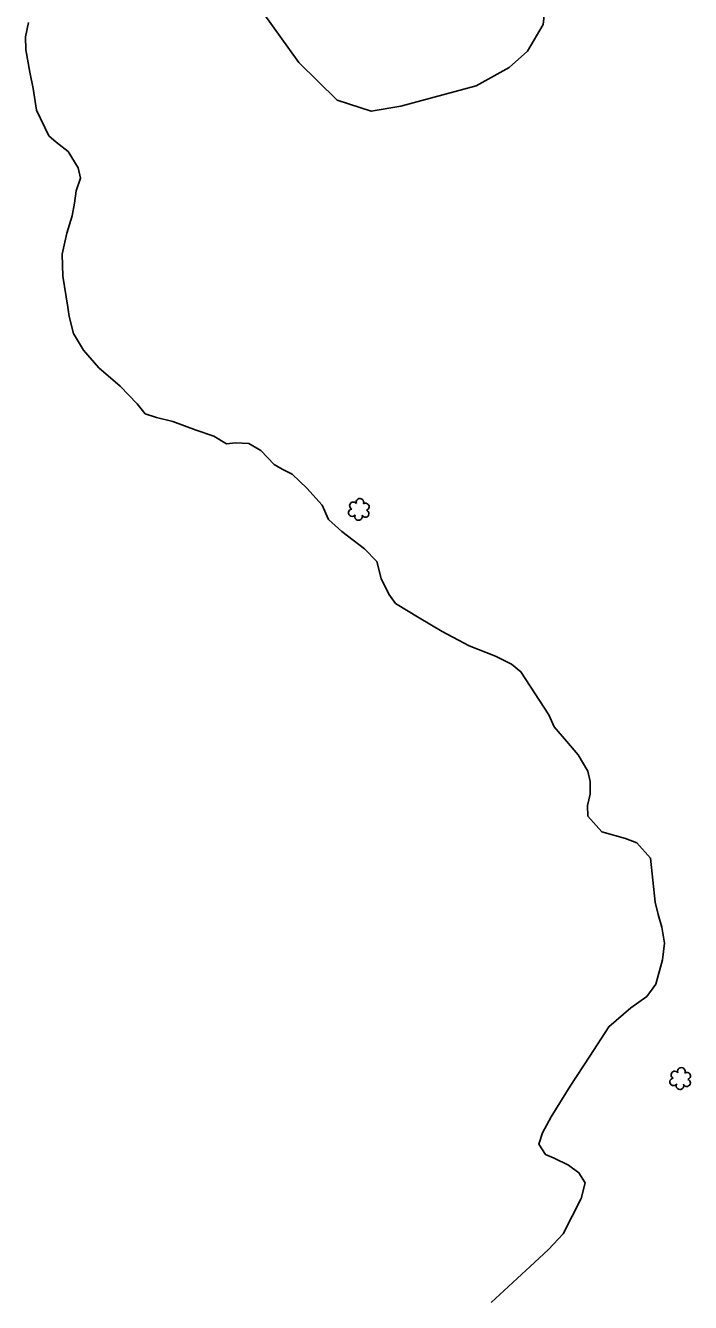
# Model space of a CAD drawing. Extents: x 3040896 to 3051146, y 687568 to 732976.
# Drawn here: x 3042184.4 to 3042357.6, y 728069.7 to 728402.1 of the extents above; entities that cross this region are included whole.
import ezdxf

# ---------------------------------------------------------------- set-up
doc = ezdxf.new("R2010")
doc.units = 0
for name, color, linetype in [('Exist Hydro Stream or Body of Water', 7, 'Continuous'), ('Exist Vegetation Hedge Row', 7, 'Continuous'), ('Exist Vegetation Shrub CELL', 7, 'Continuous')]:
    doc.layers.add(name, color=color, linetype=linetype)

msp = doc.modelspace()

# ---------------------------------------------------------------- linework, layer by layer
at = {"layer": 'Exist Hydro Stream or Body of Water'}
for points in [[(3042185.18, 728402.87), (3042184.4, 728399.17), (3042184.46, 728395.78), (3042185.54, 728389.94), (3042186.37, 728385.72), (3042187.26, 728380.11), (3042190.48, 728373.41), (3042192.42, 728371.78), (3042195.47, 728369.33), (3042198.08, 728365.08), (3042198.69, 728362.4), (3042197.6, 728359.09), (3042197.15, 728355.89), (3042196.56, 728352.55), (3042195.16, 728348.08), (3042193.91, 728342.62), (3042194.15, 728336.86), (3042195.39, 728328.84), (3042195.81, 728326.39)], [(3042185.18, 728402.87), (3042184.4, 728399.17), (3042184.46, 728395.78), (3042185.54, 728389.94), (3042186.37, 728385.72), (3042187.26, 728380.11), (3042190.48, 728373.41), (3042192.42, 728371.78), (3042195.47, 728369.33), (3042198.08, 728365.08), (3042198.69, 728362.4), (3042197.6, 728359.09), (3042197.15, 728355.89), (3042196.56, 728352.55), (3042195.16, 728348.08), (3042193.91, 728342.62), (3042194.15, 728336.86), (3042195.39, 728328.84), (3042195.81, 728326.39)], [(3042195.81, 728326.39), (3042196.89, 728321.95), (3042199.51, 728317.63), (3042203.49, 728313.04), (3042209.02, 728308.22), (3042213.52, 728303.69), (3042215.58, 728301.01), (3042218.52, 728300.12), (3042222.74, 728299.06), (3042228.82, 728296.82), (3042233.41, 728295.2), (3042236.7, 728293.26), (3042239.1, 728293.48), (3042242.52, 728293.3), (3042245.71, 728291.47), (3042249.14, 728287.82), (3042251.25, 728286.6), (3042253.87, 728285.31), (3042257.67, 728281.73), (3042261.67, 728277.27), (3042263.27, 728273.54), (3042266.73, 728270.45), (3042272.71, 728265.91), (3042275.88, 728262.59), (3042277.02, 728258.2), (3042279.02, 728254.15), (3042280.77, 728251.64), (3042286.91, 728247.99), (3042292.87, 728244.39), (3042299.89, 728240.69), (3042306.77, 728237.97), (3042310.98, 728235.86), (3042313.42, 728233.93), (3042320.72, 728222.66), (3042322.1, 728219.57), (3042325.27, 728215.81), (3042328.31, 728212.32), (3042330.81, 728208.04), (3042331.47, 728205.37), (3042331.46, 728202.07), (3042330.72, 728199.08), (3042330.79, 728196.33), (3042334.44, 728192.25), (3042340.68, 728190.54), (3042343.61, 728189.39), (3042347.17, 728185.41), (3042348.4, 728173.93), (3042349.17, 728170.73), (3042350.09, 728167.43), (3042350.76, 728163.31), (3042350.24, 728158.94), (3042348.51, 728152.63), (3042346.16, 728149.36), (3042342.05, 728146.47), (3042336.32, 728141.51), (3042331.33, 728133.82), (3042326.22, 728126.02), (3042321.28, 728118.09), (3042319.02, 728113.94), (3042318.06, 728110.91), (3042319.78, 728108.27), (3042322.08, 728107.27), (3042325.83, 728105.46), (3042328.53, 728103.49), (3042330.18, 728100.93), (3042329.08, 728096.82), (3042324.4, 728087.59), (3042320.6, 728083.5), (3042315.83, 728079.12), (3042305.68, 728069.75)], [(3042195.81, 728326.39), (3042196.89, 728321.95), (3042199.51, 728317.63), (3042203.49, 728313.04), (3042209.02, 728308.22), (3042213.52, 728303.69), (3042215.58, 728301.01), (3042218.52, 728300.12), (3042222.74, 728299.06), (3042228.82, 728296.82), (3042233.41, 728295.2), (3042236.7, 728293.26), (3042239.1, 728293.48), (3042242.52, 728293.3), (3042245.71, 728291.47), (3042249.14, 728287.82), (3042251.25, 728286.6), (3042253.87, 728285.31), (3042257.67, 728281.73), (3042261.67, 728277.27), (3042263.27, 728273.54), (3042266.73, 728270.45), (3042272.71, 728265.91), (3042275.88, 728262.59), (3042277.02, 728258.2), (3042279.02, 728254.15), (3042280.77, 728251.64), (3042286.91, 728247.99), (3042292.87, 728244.39), (3042299.89, 728240.69), (3042306.77, 728237.97), (3042310.98, 728235.86), (3042313.42, 728233.93), (3042320.72, 728222.66), (3042322.1, 728219.57), (3042325.27, 728215.81), (3042328.31, 728212.32), (3042330.81, 728208.04), (3042331.47, 728205.37), (3042331.46, 728202.07), (3042330.72, 728199.08), (3042330.79, 728196.33), (3042334.44, 728192.25), (3042340.68, 728190.54), (3042343.61, 728189.39), (3042347.17, 728185.41), (3042348.4, 728173.93), (3042349.17, 728170.73), (3042350.09, 728167.43), (3042350.76, 728163.31), (3042350.24, 728158.94), (3042348.51, 728152.63), (3042346.16, 728149.36), (3042342.05, 728146.47), (3042336.32, 728141.51), (3042331.33, 728133.82), (3042326.22, 728126.02), (3042321.28, 728118.09), (3042319.02, 728113.94), (3042318.06, 728110.91), (3042319.78, 728108.27), (3042322.08, 728107.27), (3042325.83, 728105.46), (3042328.53, 728103.49), (3042330.18, 728100.93), (3042329.08, 728096.82), (3042324.4, 728087.59), (3042320.6, 728083.5), (3042315.83, 728079.12), (3042305.68, 728069.75)]]:
    msp.add_lwpolyline(points, dxfattribs=at)
at = {"layer": 'Exist Vegetation Hedge Row'}
msp.add_lwpolyline([(3042319.17, 728402.36), (3042315.13, 728395.45), (3042310.38, 728391.16), (3042301.75, 728386.42), (3042282.14, 728381.12), (3042274.44, 728379.8), (3042265.57, 728382.65), (3042255.61, 728392.48), (3042246.28, 728405.43), (3042245.08, 728411.84), (3042251.77, 728420.86), (3042258.22, 728426.41), (3042262.29, 728426.24), (3042266.52, 728420.36), (3042272.62, 728413.3), (3042281.33, 728408.95), (3042291.42, 728408.24), (3042301.42, 728410.84), (3042309.98, 728412.91), (3042316.17, 728413.62), (3042318.81, 728409.7), (3042319.63, 728406.28), (3042319.17, 728402.36)], dxfattribs=at)
msp.add_lwpolyline([(3042319.17, 728402.36), (3042315.13, 728395.45), (3042310.38, 728391.16), (3042301.75, 728386.42), (3042282.14, 728381.12), (3042274.44, 728379.8), (3042265.57, 728382.65), (3042255.61, 728392.48), (3042246.28, 728405.43), (3042245.08, 728411.84), (3042251.77, 728420.86), (3042258.22, 728426.41), (3042262.29, 728426.24), (3042266.52, 728420.36), (3042272.62, 728413.3), (3042281.33, 728408.95), (3042291.42, 728408.24), (3042301.42, 728410.84), (3042309.98, 728412.91), (3042316.17, 728413.62), (3042318.81, 728409.7), (3042319.63, 728406.28), (3042319.17, 728402.36)], dxfattribs=at)
at = {"layer": 'Exist Vegetation Shrub CELL'}
for p, q in [((3042271.26, 728275.99), (3042271.26, 728275.99)), ((3042271.26, 728275.99), (3042271.26, 728275.99)), ((3042354.96, 728127.85), (3042354.96, 728127.85)), ((3042354.96, 728127.85), (3042354.96, 728127.85))]:
    msp.add_line(p, q, dxfattribs=at)
for centre, radius, start, end in [((3042271.49, 728278.03), 0.99, 334.8391, 200.4717), ((3042271.49, 728278.03), 0.99, 334.8391, 200.4717), ((3042269.46, 728275.29), 0.955, 95.1099, 327.9534), ((3042269.46, 728275.29), 0.955, 95.1099, 327.9534), ((3042269.77, 728277.12), 0.968, 35.8908, 245.4216), ((3042269.77, 728277.12), 0.968, 35.8908, 245.4216), ((3042272.89, 728275.06), 0.937, 204.9913, 73.4601), ((3042272.89, 728275.06), 0.937, 204.9913, 73.4601), ((3042272.93, 728276.86), 0.929, 284.4567, 126.0861), ((3042272.93, 728276.86), 0.929, 284.4567, 126.0861), ((3042271.13, 728274.31), 0.984, 151.2797, 21.387), ((3042271.13, 728274.31), 0.984, 151.2797, 21.387), ((3042353.48, 728128.98), 0.968, 35.8908, 245.4216), ((3042353.48, 728128.98), 0.968, 35.8908, 245.4216), ((3042355.19, 728129.89), 0.99, 334.8391, 200.4717), ((3042355.19, 728129.89), 0.99, 334.8391, 200.4717), ((3042356.63, 728128.72), 0.929, 284.4567, 126.0861), ((3042356.63, 728128.72), 0.929, 284.4567, 126.0861), ((3042353.16, 728127.14), 0.955, 95.1099, 327.9534), ((3042353.16, 728127.14), 0.955, 95.1099, 327.9534), ((3042354.83, 728126.17), 0.984, 151.2797, 21.387), ((3042354.83, 728126.17), 0.984, 151.2797, 21.387), ((3042356.6, 728126.92), 0.937, 204.9913, 73.4601), ((3042356.6, 728126.92), 0.937, 204.9913, 73.4601)]:
    msp.add_arc(centre, radius, start, end, dxfattribs=at)

doc.saveas('drawing.dxf')
